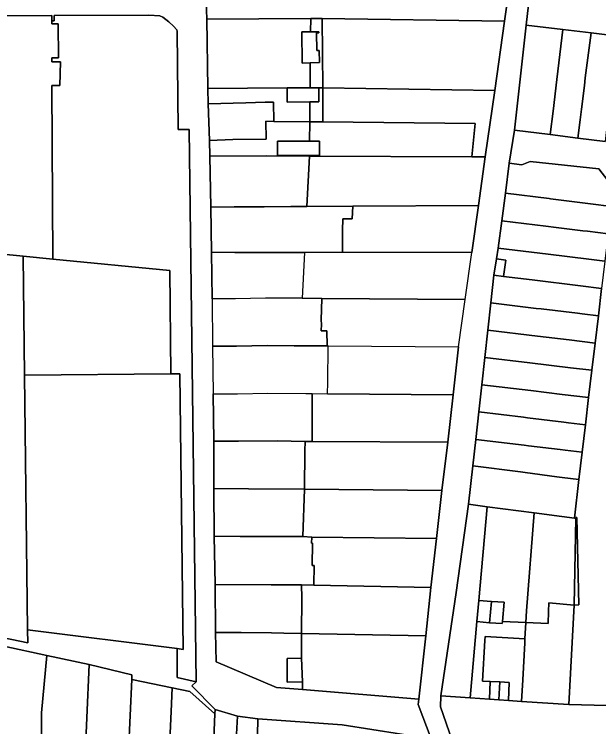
# Model space of a CAD drawing. Extents: x -521939 to -516426, y -1197857 to -1189551.
# Drawn here: x -519638.4 to -519453.5, y -1191689 to -1191463.5 of the extents above; entities that cross this region are included whole.
import ezdxf

# ---------------------------------------------------------------- set-up
doc = ezdxf.new("R2010")
doc.units = 0
for name, color, linetype in [('95590013', 7, 'Continuous'), ('95610013', 7, 'Continuous'), ('95630013', 7, 'Continuous'), ('95640013', 7, 'Continuous')]:
    doc.layers.add(name, color=color, linetype=linetype)

msp = doc.modelspace()

# ---------------------------------------------------------------- linework, layer by layer
at = {"layer": '95590013'}
for points in [[(-519474.22, -1191447.58), (-519335.08, -1191463.16), (-519334.48, -1191479.02), (-519338.54, -1191479.34), (-519351.26, -1191480.35), (-519355.74, -1191480.07), (-519363.86, -1191479.56), (-519369.19, -1191478.87), (-519373.92, -1191478.26), (-519404.22, -1191475.38), (-519412.86, -1191474.37), (-519421.34, -1191473.46), (-519430.1, -1191472.39), (-519438.84, -1191471.35), (-519447.43, -1191470.43), (-519455.9, -1191469.38), (-519464.87, -1191468.3), (-519476.39, -1191466.96)], [(-519580.83, -1191674.78), (-519586.89, -1191673.37), (-519586.87, -1191664.26), (-519584.99, -1191664.5), (-519585.96, -1191577.25), (-519588.83, -1191577.28), (-519589.18, -1191544.56), (-519626.2, -1191540.96), (-519626.5, -1191486.07), (-519624.01, -1191486.08), (-519623.73, -1191478.53), (-519626.5, -1191478.53), (-519626.5, -1191477.34), (-519624.44, -1191477.33), (-519624.48, -1191466.56), (-519626.5, -1191466.56), (-519626.5, -1191465.57), (-519625.81, -1191465.57), (-519625.82, -1191463.94), (-519595.86, -1191463.83), (-519592.36, -1191464.04), (-519591.42, -1191464.38), (-519589.46, -1191465.93), (-519587.99, -1191467.28), (-519586.99, -1191468.38), (-519586.83, -1191468.84), (-519586.55, -1191499.99), (-519583.09, -1191499.99)], [(-519542.01, -1191469.35), (-519542.02, -1191469.08), (-519544.65, -1191469.08), (-519544.61, -1191464.84), (-519540.95, -1191464.89), (-519540.81, -1191486.75), (-519542.04, -1191486.73), (-519544.8, -1191486.74), (-519544.73, -1191478.88), (-519541.87, -1191478.81), (-519541.94, -1191474.98), (-519542.67, -1191474.99), (-519542.78, -1191469.36)], [(-519486.37, -1191487.58), (-519540.81, -1191486.75), (-519540.95, -1191464.89), (-519483.25, -1191465.69)], [(-519540.81, -1191486.75), (-519540.73, -1191497.56), (-519544.89, -1191497.52), (-519544.83, -1191491.26), (-519542.02, -1191491.25), (-519542.04, -1191486.73)], [(-519486.37, -1191487.58), (-519489.37, -1191508.66), (-519493.62, -1191508.64), (-519492.52, -1191498.07), (-519540.73, -1191497.56), (-519540.81, -1191486.75)], [(-519544.89, -1191497.52), (-519540.73, -1191497.56), (-519492.52, -1191498.07), (-519493.62, -1191508.64), (-519544.98, -1191508.41), (-519544.98, -1191508.2), (-519541.78, -1191508.24), (-519541.87, -1191503.64), (-519544.94, -1191503.64)], [(-519545.79, -1191524.31), (-519544.98, -1191508.41), (-519493.62, -1191508.64), (-519489.37, -1191508.66), (-519491.56, -1191524), (-519531.24, -1191524.23)], [(-519493.61, -1191538.9), (-519534.58, -1191538.89), (-519534.51, -1191531.94), (-519534.47, -1191528.26), (-519531.45, -1191528.22), (-519531.24, -1191524.23), (-519491.56, -1191524)], [(-519635.16, -1191577.68), (-519635.6, -1191540.05), (-519626.2, -1191540.96), (-519589.18, -1191544.56), (-519588.83, -1191577.28)], [(-519499.58, -1191583.93), (-519539.25, -1191583.6), (-519539.22, -1191580.05), (-519539.12, -1191568.46), (-519497.82, -1191568.74)], [(-519501.26, -1191598.96), (-519544.18, -1191598.69), (-519544.1, -1191583.56), (-519539.25, -1191583.6), (-519499.58, -1191583.93)], [(-519546.57, -1191613.8), (-519546.43, -1191601.63), (-519546.39, -1191598.68), (-519544.18, -1191598.69), (-519501.26, -1191598.96), (-519503.13, -1191614.19)], [(-519504.8, -1191629.42), (-519544.25, -1191628.93), (-519547.11, -1191628.78), (-519546.57, -1191613.8), (-519503.13, -1191614.19)], [(-519492, -1191655.7), (-519494.16, -1191679.83), (-519503.48, -1191679.19), (-519498.55, -1191646.53), (-519494.72, -1191618.59), (-519488.74, -1191619.37), (-519491.4, -1191649.03)], [(-519483.95, -1191655.65), (-519483.41, -1191649.55), (-519487.41, -1191649.33), (-519491.4, -1191649.03), (-519488.74, -1191619.37), (-519473.87, -1191621.31), (-519476.32, -1191652.3), (-519476.53, -1191655.95)], [(-519460.76, -1191622.98), (-519461.26, -1191650.45), (-519469.25, -1191649.76), (-519469.38, -1191652.46), (-519469.49, -1191656.35), (-519476.53, -1191655.95), (-519476.32, -1191652.3), (-519473.87, -1191621.31), (-519465.15, -1191622.45), (-519461.19, -1191622.93)], [(-519543.66, -1191644.17), (-519543.66, -1191644.02), (-519543.56, -1191637.96), (-519544.17, -1191637.96), (-519544.04, -1191630.87), (-519544.32, -1191630.86), (-519544.25, -1191628.93), (-519504.8, -1191629.42), (-519506.55, -1191644.93)], [(-519508.19, -1191660.16), (-519547.56, -1191659.45), (-519547.38, -1191648.2), (-519547.48, -1191644.02), (-519543.66, -1191644.17), (-519506.55, -1191644.93)], [(-519547.56, -1191659.45), (-519508.19, -1191660.16), (-519510.41, -1191680.24), (-519547.22, -1191677.19), (-519547.23, -1191674.79), (-519547.5, -1191667.31)], [(-519649.25, -1191758.78), (-519647.91, -1191746.66), (-519646, -1191723.83), (-519644.42, -1191688.23), (-519641.67, -1191663.45), (-519628.05, -1191666.43), (-519629.73, -1191684.59), (-519629.89, -1191715.18), (-519633.71, -1191747.31), (-519634.59, -1191755.32), (-519635.24, -1191760.25)], [(-519616.76, -1191716.5), (-519619.43, -1191743.89), (-519619.89, -1191748.65), (-519633.71, -1191747.31), (-519629.89, -1191715.18), (-519629.73, -1191684.59), (-519628.05, -1191666.43), (-519614.74, -1191669.31), (-519616.18, -1191703.02)], [(-519601.22, -1191674.07), (-519602.2, -1191696.82), (-519602.44, -1191703.52), (-519616.18, -1191703.02), (-519614.74, -1191669.31), (-519601.15, -1191672.57)], [(-519576.03, -1191717.78), (-519576.5, -1191732.15), (-519577.21, -1191749.67), (-519591.5, -1191748.88), (-519591.06, -1191738.74), (-519590.39, -1191723.53), (-519589.23, -1191695.63), (-519588.76, -1191684.13), (-519588.45, -1191676.67), (-519582.88, -1191677.87), (-519574.98, -1191684.89), (-519575.42, -1191698.14)], [(-519567.78, -1191685.68), (-519568.39, -1191697.05), (-519569.92, -1191739.75), (-519570.82, -1191764.42), (-519574.31, -1191764.26), (-519574.16, -1191760.75), (-519577.66, -1191760.59), (-519577.21, -1191749.67), (-519576.5, -1191732.15), (-519576.03, -1191717.78), (-519575.42, -1191698.14), (-519574.98, -1191684.89), (-519574.85, -1191683.54)]]:
    msp.add_lwpolyline(points, close=True, dxfattribs=at)
for points in [[(-519546.54, -1191538.89), (-519547.28, -1191553.38)], [(-519534.58, -1191538.89), (-519546.54, -1191538.89)], [(-519493.61, -1191538.9), (-519534.58, -1191538.89)], [(-519495.77, -1191553.8), (-519493.61, -1191538.9)], [(-519547.28, -1191553.38), (-519541.05, -1191553.43)], [(-519541.05, -1191553.43), (-519541.34, -1191560.33)], [(-519495.77, -1191553.8), (-519541.05, -1191553.43)], [(-519541.05, -1191553.43), (-519495.77, -1191553.8)], [(-519497.82, -1191568.74), (-519495.77, -1191553.8)], [(-519541.34, -1191560.33), (-519541.2, -1191561.59)], [(-519541.2, -1191561.59), (-519541.27, -1191563.67), (-519539.47, -1191563.65)], [(-519539.47, -1191563.65), (-519539.43, -1191568.46)], [(-519539.43, -1191568.46), (-519539.12, -1191568.46)], [(-519539.12, -1191568.46), (-519497.82, -1191568.74)]]:
    msp.add_lwpolyline(points, dxfattribs=at)
at = {"layer": '95610013'}
msp.add_lwpolyline([(-519483.25, -1191465.69), (-519540.95, -1191464.89), (-519544.61, -1191464.84), (-519577.51, -1191465.05), (-519577.64, -1191459.18), (-519532.34, -1191455.89), (-519481.98, -1191456.8)], close=True, dxfattribs=at)
at = {"layer": '95630013'}
for points in [[(-519474.22, -1191447.58), (-519476.39, -1191466.96), (-519480.11, -1191500.2), (-519481.79, -1191510.66), (-519483.02, -1191520.08), (-519484.17, -1191528.9), (-519485.29, -1191537.48), (-519485.82, -1191540.95), (-519486.62, -1191546.07), (-519487.59, -1191554.84), (-519488.54, -1191563.47), (-519489.49, -1191572.1), (-519490.44, -1191580.74), (-519491.39, -1191589.35), (-519492.35, -1191598.05), (-519493.26, -1191606.37), (-519494.72, -1191618.59), (-519498.55, -1191646.53), (-519503.48, -1191679.19), (-519503.52, -1191682.72), (-519499.83, -1191693.29)], [(-519506.52, -1191692.83), (-519510.6, -1191681.94), (-519510.41, -1191680.24), (-519508.19, -1191660.16), (-519506.55, -1191644.93), (-519504.8, -1191629.42), (-519503.13, -1191614.19), (-519501.26, -1191598.96), (-519499.58, -1191583.93), (-519497.82, -1191568.74), (-519495.77, -1191553.8), (-519493.61, -1191538.9), (-519491.56, -1191524), (-519489.37, -1191508.66), (-519486.37, -1191487.58), (-519483.25, -1191465.69), (-519481.98, -1191456.8)]]:
    msp.add_lwpolyline(points, dxfattribs=at)
at = {"layer": '95640013'}
for points in [[(-519577.64, -1191459.18), (-519577.51, -1191465.05), (-519577.15, -1191487.01), (-519577, -1191491.8), (-519576.64, -1191503.42), (-519576.49, -1191508.37), (-519576.22, -1191524.54), (-519575.99, -1191538.83), (-519575.75, -1191553.53), (-519575.65, -1191568.52), (-519575.45, -1191583.57), (-519575.26, -1191598.56), (-519575.26, -1191613.61), (-519575.11, -1191628.65), (-519574.86, -1191643.99), (-519574.72, -1191659.19), (-519574.54, -1191668.43), (-519555.47, -1191676.51), (-519547.22, -1191677.19), (-519510.41, -1191680.24), (-519510.6, -1191681.94), (-519506.52, -1191692.83), (-519534.65, -1191688.42), (-519561.34, -1191686.44), (-519567.78, -1191685.68), (-519574.85, -1191683.54), (-519582.21, -1191676), (-519580.83, -1191674.78), (-519583.09, -1191499.99), (-519586.55, -1191499.99), (-519586.83, -1191468.84), (-519586.99, -1191468.38), (-519587.99, -1191467.28), (-519589.46, -1191465.93), (-519591.42, -1191464.38), (-519592.36, -1191464.04), (-519595.86, -1191463.83), (-519625.82, -1191463.94), (-519625.81, -1191465.57), (-519626.5, -1191465.57), (-519626.5, -1191463.94), (-519734.08, -1191464.3)], [(-519448.78, -1191518.39), (-519453.49, -1191512.38), (-519475.17, -1191510.14), (-519477.82, -1191511.18), (-519481.79, -1191510.66), (-519480.11, -1191500.2), (-519468.8, -1191501.59), (-519460.11, -1191502.66), (-519451.47, -1191503.72)], [(-519446.94, -1191682.33), (-519462.89, -1191681.97), (-519461.26, -1191650.45), (-519459.75, -1191650.4), (-519460.37, -1191622.79), (-519460.77, -1191622.72), (-519460.76, -1191622.98), (-519461.19, -1191622.93), (-519459.75, -1191610.77), (-519458.72, -1191602.1), (-519457.69, -1191593.41), (-519456.67, -1191584.81), (-519455.64, -1191576.17), (-519454.62, -1191567.56), (-519453.59, -1191558.94), (-519452.56, -1191550.28)], [(-519568.37, -1191553.56), (-519575.75, -1191553.53)], [(-519575.75, -1191553.53), (-519575.65, -1191568.52)], [(-519556.41, -1191553.31), (-519558.87, -1191553.36), (-519568.37, -1191553.56)], [(-519547.28, -1191553.38), (-519556.41, -1191553.31)], [(-519541.05, -1191553.43), (-519547.28, -1191553.38)], [(-519541.34, -1191560.33), (-519541.05, -1191553.43)], [(-519539.43, -1191568.46), (-519539.47, -1191563.65), (-519541.27, -1191563.67), (-519541.2, -1191561.59), (-519541.34, -1191560.33)], [(-519575.65, -1191568.52), (-519568.03, -1191568.5), (-519558.43, -1191568.33)], [(-519568.03, -1191568.5), (-519575.65, -1191568.52)], [(-519575.65, -1191568.52), (-519575.45, -1191583.57)], [(-519558.43, -1191568.33), (-519568.03, -1191568.5)], [(-519558.43, -1191568.33), (-519549.8, -1191568.39), (-519543.6, -1191568.43), (-519539.43, -1191568.46)], [(-519549.8, -1191568.39), (-519558.43, -1191568.33)], [(-519543.6, -1191568.43), (-519549.8, -1191568.39)], [(-519539.43, -1191568.46), (-519543.6, -1191568.43)], [(-519539.12, -1191568.46), (-519539.43, -1191568.46)], [(-519539.25, -1191583.6), (-519539.22, -1191580.05), (-519539.12, -1191568.46)], [(-519575.45, -1191583.57), (-519567.76, -1191583.61), (-519558.15, -1191583.44)], [(-519558.15, -1191583.44), (-519546.15, -1191583.54), (-519544.1, -1191583.56)], [(-519544.1, -1191583.56), (-519539.25, -1191583.6)], [(-519668.73, -1191655.24), (-519634.15, -1191662.4), (-519634.2, -1191658.3), (-519586.87, -1191664.26), (-519586.89, -1191673.37), (-519580.83, -1191674.78), (-519582.21, -1191676), (-519574.85, -1191683.54), (-519574.98, -1191684.89), (-519582.88, -1191677.87), (-519588.45, -1191676.67), (-519601.22, -1191674.07), (-519601.15, -1191672.57), (-519614.74, -1191669.31), (-519628.05, -1191666.43), (-519641.67, -1191663.45)], [(-519499.83, -1191693.29), (-519503.52, -1191682.72), (-519503.48, -1191679.19), (-519494.16, -1191679.83), (-519488.04, -1191680.25), (-519485.05, -1191680.45), (-519482.05, -1191680.66), (-519477.9, -1191680.94), (-519462.89, -1191681.97), (-519446.94, -1191682.33), (-519432.73, -1191682.99), (-519417.54, -1191683.7), (-519402.72, -1191684.39), (-519387.89, -1191685.08), (-519372.73, -1191685.78), (-519357.86, -1191686.47), (-519332.65, -1191687.64), (-519321.76, -1191688.15), (-519319.51, -1191697.58)]]:
    msp.add_lwpolyline(points, dxfattribs=at)
for points in [[(-519635.6, -1191540.05), (-519735.22, -1191530.23), (-519734.07, -1191466.44), (-519734.08, -1191464.3), (-519626.5, -1191463.94), (-519626.5, -1191465.57), (-519626.5, -1191466.56), (-519624.48, -1191466.56), (-519624.44, -1191477.33), (-519626.5, -1191477.34), (-519626.5, -1191478.53), (-519623.73, -1191478.53), (-519624.01, -1191486.08), (-519626.5, -1191486.07), (-519626.2, -1191540.96)], [(-519547.3, -1191478.95), (-519544.73, -1191478.88), (-519544.8, -1191486.74), (-519552.07, -1191486.76), (-519577.15, -1191487.01), (-519577.51, -1191465.05), (-519544.61, -1191464.84), (-519544.65, -1191469.08), (-519547.42, -1191469.08)], [(-519467.9, -1191494.14), (-519468.8, -1191501.59), (-519480.11, -1191500.2), (-519476.39, -1191466.96), (-519464.87, -1191468.3), (-519466.69, -1191484.19)], [(-519547.3, -1191478.95), (-519547.42, -1191469.08), (-519544.65, -1191469.08), (-519542.02, -1191469.08), (-519542.01, -1191469.35), (-519542.78, -1191469.36), (-519542.67, -1191474.99), (-519541.94, -1191474.98), (-519541.87, -1191478.81), (-519544.73, -1191478.88)], [(-519458.96, -1191493.57), (-519459.38, -1191496.87), (-519460.11, -1191502.66), (-519468.8, -1191501.59), (-519467.9, -1191494.14), (-519466.69, -1191484.19), (-519464.87, -1191468.3), (-519455.9, -1191469.38), (-519457.73, -1191483.65), (-519458, -1191486)], [(-519450.56, -1191496.24), (-519451.47, -1191503.72), (-519460.11, -1191502.66), (-519459.38, -1191496.87), (-519458.96, -1191493.57), (-519458, -1191486), (-519457.73, -1191483.65), (-519455.9, -1191469.38), (-519447.43, -1191470.43), (-519449.15, -1191484.63), (-519450.33, -1191494.35)], [(-519577.15, -1191487.01), (-519552.07, -1191486.76), (-519552.05, -1191491.27), (-519544.83, -1191491.26), (-519544.89, -1191497.52), (-519556.29, -1191497.4), (-519556.39, -1191491.29), (-519559, -1191491.36), (-519565.09, -1191491.54), (-519577, -1191491.8)], [(-519542.04, -1191486.73), (-519542.02, -1191491.25), (-519544.83, -1191491.26), (-519552.05, -1191491.27), (-519552.07, -1191486.76), (-519544.8, -1191486.74)], [(-519577, -1191491.8), (-519565.09, -1191491.54), (-519559, -1191491.36), (-519556.39, -1191491.29), (-519556.29, -1191497.4), (-519558.85, -1191497.37), (-519558.71, -1191503), (-519569.26, -1191503.17), (-519576.64, -1191503.42)], [(-519555.13, -1191503.66), (-519555.08, -1191508.06), (-519544.98, -1191508.2), (-519544.98, -1191508.41), (-519558.74, -1191508.33), (-519576.49, -1191508.37), (-519576.64, -1191503.42), (-519569.26, -1191503.17), (-519558.71, -1191503), (-519558.85, -1191497.37), (-519556.29, -1191497.4), (-519544.89, -1191497.52), (-519544.94, -1191503.64)], [(-519544.94, -1191503.64), (-519541.87, -1191503.64), (-519541.78, -1191508.24), (-519544.98, -1191508.2), (-519555.08, -1191508.06), (-519555.13, -1191503.66)], [(-519559.38, -1191524.39), (-519568.85, -1191524.47), (-519576.22, -1191524.54), (-519576.49, -1191508.37), (-519558.74, -1191508.33), (-519544.98, -1191508.41), (-519545.79, -1191524.31), (-519550.94, -1191524.34)], [(-519456.06, -1191523.51), (-519458.61, -1191523.19), (-519468.74, -1191521.9), (-519469.19, -1191521.84), (-519483.02, -1191520.08), (-519481.79, -1191510.66), (-519477.82, -1191511.18), (-519475.17, -1191510.14), (-519453.49, -1191512.38), (-519448.78, -1191518.39), (-519449.49, -1191524.35)], [(-519449.49, -1191524.35), (-519450.51, -1191532.95), (-519456.99, -1191532.17), (-519458.52, -1191531.99), (-519466.96, -1191530.97), (-519470.24, -1191530.58), (-519484.17, -1191528.9), (-519483.02, -1191520.08), (-519469.19, -1191521.84), (-519468.74, -1191521.9), (-519458.61, -1191523.19), (-519456.06, -1191523.51)], [(-519534.58, -1191538.89), (-519546.54, -1191538.89), (-519568.66, -1191538.88), (-519575.99, -1191538.83), (-519576.22, -1191524.54), (-519568.85, -1191524.47), (-519559.38, -1191524.39), (-519550.94, -1191524.34), (-519545.79, -1191524.31), (-519531.24, -1191524.23), (-519531.45, -1191528.22), (-519534.47, -1191528.26), (-519534.51, -1191531.94)], [(-519735.22, -1191530.23), (-519635.6, -1191540.05), (-519635.16, -1191577.68), (-519634.2, -1191658.3), (-519634.15, -1191662.4), (-519668.73, -1191655.24), (-519698.78, -1191652.19), (-519710.66, -1191650.95), (-519716.05, -1191650.55), (-519715.69, -1191611.93), (-519723.45, -1191611.79), (-519723.46, -1191611.91), (-519731.64, -1191611.91), (-519732.85, -1191580.32), (-519725.13, -1191580.39), (-519725.04, -1191580.04), (-519715.55, -1191580.06), (-519715.49, -1191553.35), (-519715.29, -1191542.68), (-519714.76, -1191542.68), (-519714.79, -1191538.03), (-519721.65, -1191537.98), (-519733.69, -1191537.84)], [(-519451.54, -1191541.66), (-519456.56, -1191541.04), (-519469.51, -1191539.44), (-519485.29, -1191537.48), (-519484.17, -1191528.9), (-519470.24, -1191530.58), (-519466.96, -1191530.97), (-519458.52, -1191531.99), (-519456.99, -1191532.17), (-519450.51, -1191532.95)], [(-519575.75, -1191553.53), (-519575.99, -1191538.83), (-519568.66, -1191538.88), (-519546.54, -1191538.89), (-519547.28, -1191553.38), (-519556.41, -1191553.31), (-519558.87, -1191553.36), (-519568.37, -1191553.56)], [(-519451.54, -1191541.66), (-519452.56, -1191550.28), (-519459.25, -1191549.46), (-519474.56, -1191547.59), (-519483.59, -1191546.45), (-519482.88, -1191541.35), (-519485.82, -1191540.95), (-519485.29, -1191537.48), (-519469.51, -1191539.44), (-519456.56, -1191541.04)], [(-519486.62, -1191546.07), (-519485.82, -1191540.95), (-519482.88, -1191541.35), (-519483.59, -1191546.45)], [(-519453.59, -1191558.94), (-519458.75, -1191558.31), (-519460.15, -1191558.14), (-519471.66, -1191556.76), (-519473.25, -1191556.57), (-519487.59, -1191554.84), (-519486.62, -1191546.07), (-519483.59, -1191546.45), (-519474.56, -1191547.59), (-519459.25, -1191549.46), (-519452.56, -1191550.28)], [(-519453.59, -1191558.94), (-519454.62, -1191567.56), (-519462.88, -1191566.56), (-519472.84, -1191565.36), (-519488.54, -1191563.47), (-519487.59, -1191554.84), (-519473.25, -1191556.57), (-519471.66, -1191556.76), (-519460.15, -1191558.14), (-519458.75, -1191558.31)], [(-519455.64, -1191576.17), (-519462.36, -1191575.36), (-519475.27, -1191573.81), (-519489.49, -1191572.1), (-519488.54, -1191563.47), (-519472.84, -1191565.36), (-519462.88, -1191566.56), (-519454.62, -1191567.56)], [(-519455.64, -1191576.17), (-519456.67, -1191584.81), (-519465.09, -1191583.8), (-519474.92, -1191582.61), (-519490.44, -1191580.74), (-519489.49, -1191572.1), (-519475.27, -1191573.81), (-519462.36, -1191575.36)], [(-519586.87, -1191664.26), (-519634.2, -1191658.3), (-519635.16, -1191577.68), (-519588.83, -1191577.28), (-519585.96, -1191577.25), (-519584.99, -1191664.5)], [(-519464.56, -1191592.6), (-519476.03, -1191591.2), (-519477.33, -1191591.04), (-519491.39, -1191589.35), (-519490.44, -1191580.74), (-519474.92, -1191582.61), (-519465.09, -1191583.8), (-519456.67, -1191584.81), (-519457.69, -1191593.41), (-519463, -1191592.77)], [(-519575.26, -1191598.56), (-519575.45, -1191583.57), (-519567.76, -1191583.61), (-519558.15, -1191583.44), (-519546.15, -1191583.54), (-519544.1, -1191583.56), (-519544.18, -1191598.69), (-519546.39, -1191598.68), (-519555.18, -1191598.48), (-519567.45, -1191598.64)], [(-519458.72, -1191602.1), (-519464.09, -1191601.45), (-519465.67, -1191601.26), (-519475.68, -1191600.06), (-519477.07, -1191599.89), (-519492.35, -1191598.05), (-519491.39, -1191589.35), (-519477.33, -1191591.04), (-519476.03, -1191591.2), (-519464.56, -1191592.6), (-519463, -1191592.77), (-519457.69, -1191593.41)], [(-519564.24, -1191613.64), (-519575.26, -1191613.61), (-519575.26, -1191598.56), (-519567.45, -1191598.64), (-519555.18, -1191598.48), (-519546.39, -1191598.68), (-519546.43, -1191601.63), (-519546.57, -1191613.8)], [(-519458.72, -1191602.1), (-519459.75, -1191610.77), (-519465.09, -1191610.07), (-519466.71, -1191609.86), (-519476.79, -1191608.53), (-519478.18, -1191608.35), (-519493.26, -1191606.37), (-519492.35, -1191598.05), (-519477.07, -1191599.89), (-519475.68, -1191600.06), (-519465.67, -1191601.26), (-519464.09, -1191601.45)], [(-519494.72, -1191618.59), (-519493.26, -1191606.37), (-519478.18, -1191608.35), (-519476.79, -1191608.53), (-519466.71, -1191609.86), (-519465.09, -1191610.07), (-519459.75, -1191610.77), (-519461.19, -1191622.93), (-519465.15, -1191622.45), (-519473.87, -1191621.31), (-519488.74, -1191619.37)], [(-519548.04, -1191628.74), (-519557.31, -1191628.8), (-519566.91, -1191628.72), (-519575.11, -1191628.65), (-519575.26, -1191613.61), (-519564.24, -1191613.64), (-519546.57, -1191613.8), (-519547.11, -1191628.78)], [(-519461.26, -1191650.45), (-519460.76, -1191622.98), (-519460.77, -1191622.72), (-519460.37, -1191622.79), (-519459.75, -1191650.4)], [(-519547.48, -1191644.02), (-519551.74, -1191644.02), (-519557.09, -1191644.09), (-519574.86, -1191643.99), (-519575.11, -1191628.65), (-519566.91, -1191628.72), (-519557.31, -1191628.8), (-519548.04, -1191628.74), (-519547.11, -1191628.78), (-519544.25, -1191628.93), (-519544.32, -1191630.86), (-519544.04, -1191630.87), (-519544.17, -1191637.96), (-519543.56, -1191637.96), (-519543.66, -1191644.02), (-519543.66, -1191644.17)], [(-519566.57, -1191659.17), (-519574.72, -1191659.19), (-519574.86, -1191643.99), (-519557.09, -1191644.09), (-519551.74, -1191644.02), (-519547.48, -1191644.02), (-519547.38, -1191648.2), (-519547.56, -1191659.45), (-519553.14, -1191659.37), (-519557.06, -1191659.31)], [(-519487.41, -1191649.33), (-519488, -1191656.05), (-519492, -1191655.7), (-519491.4, -1191649.03)], [(-519483.41, -1191649.55), (-519483.95, -1191655.65), (-519484, -1191656.27), (-519488, -1191656.05), (-519487.41, -1191649.33)], [(-519462.89, -1191681.97), (-519477.9, -1191680.94), (-519477.53, -1191674.16), (-519476.89, -1191662.38), (-519476.82, -1191661.14), (-519476.53, -1191655.95), (-519469.49, -1191656.35), (-519469.38, -1191652.46), (-519469.25, -1191649.76), (-519461.26, -1191650.45)], [(-519476.53, -1191655.95), (-519476.82, -1191661.14), (-519489.41, -1191660.46), (-519489.52, -1191661.7), (-519490.22, -1191674.54), (-519487.82, -1191674.66), (-519488.04, -1191680.25), (-519494.16, -1191679.83), (-519492, -1191655.7), (-519488, -1191656.05), (-519484, -1191656.27), (-519483.95, -1191655.65)], [(-519574.72, -1191659.19), (-519566.57, -1191659.17), (-519557.06, -1191659.31), (-519553.14, -1191659.37), (-519547.56, -1191659.45), (-519547.5, -1191667.31), (-519552.06, -1191667.35), (-519552.01, -1191674.85), (-519547.23, -1191674.79), (-519547.22, -1191677.19), (-519555.47, -1191676.51), (-519574.54, -1191668.43)], [(-519477.53, -1191674.16), (-519477.9, -1191680.94), (-519482.05, -1191680.66), (-519481.82, -1191674.95), (-519484.82, -1191674.8), (-519487.82, -1191674.66), (-519490.22, -1191674.54), (-519489.52, -1191661.7), (-519489.41, -1191660.46), (-519476.82, -1191661.14), (-519476.89, -1191662.38)], [(-519547.23, -1191674.79), (-519552.01, -1191674.85), (-519552.06, -1191667.35), (-519547.5, -1191667.31)], [(-519591.06, -1191738.74), (-519603.95, -1191738.04), (-519603.07, -1191721.32), (-519602.44, -1191703.52), (-519602.2, -1191696.82), (-519601.22, -1191674.07), (-519588.45, -1191676.67), (-519588.76, -1191684.13), (-519589.23, -1191695.63), (-519590.39, -1191723.53)], [(-519488.04, -1191680.25), (-519487.82, -1191674.66), (-519484.82, -1191674.8), (-519485.05, -1191680.45)], [(-519485.05, -1191680.45), (-519484.82, -1191674.8), (-519481.82, -1191674.95), (-519482.05, -1191680.66)], [(-519558.21, -1191718.8), (-519562.17, -1191718.55), (-519562.99, -1191739.93), (-519569.92, -1191739.75), (-519568.39, -1191697.05), (-519567.78, -1191685.68), (-519561.34, -1191686.44), (-519561.51, -1191696.96), (-519561.2, -1191697), (-519557.19, -1191697.14), (-519557.31, -1191699.45), (-519557.75, -1191708.79)], [(-519510.53, -1191699.1), (-519512.2, -1191700.05), (-519512.16, -1191699.05), (-519512.12, -1191698.2), (-519521.15, -1191697.78), (-519530.15, -1191697.36), (-519539.14, -1191696.94), (-519547.97, -1191696.52), (-519557.14, -1191696.09), (-519557.19, -1191697.14), (-519561.2, -1191697), (-519561.51, -1191696.96), (-519561.34, -1191686.44), (-519534.65, -1191688.42), (-519506.52, -1191692.83), (-519504.16, -1191693.2), (-519500.5, -1191743.31), (-519506.52, -1191699.18)]]:
    msp.add_lwpolyline(points, close=True, dxfattribs=at)

doc.saveas('drawing.dxf')
